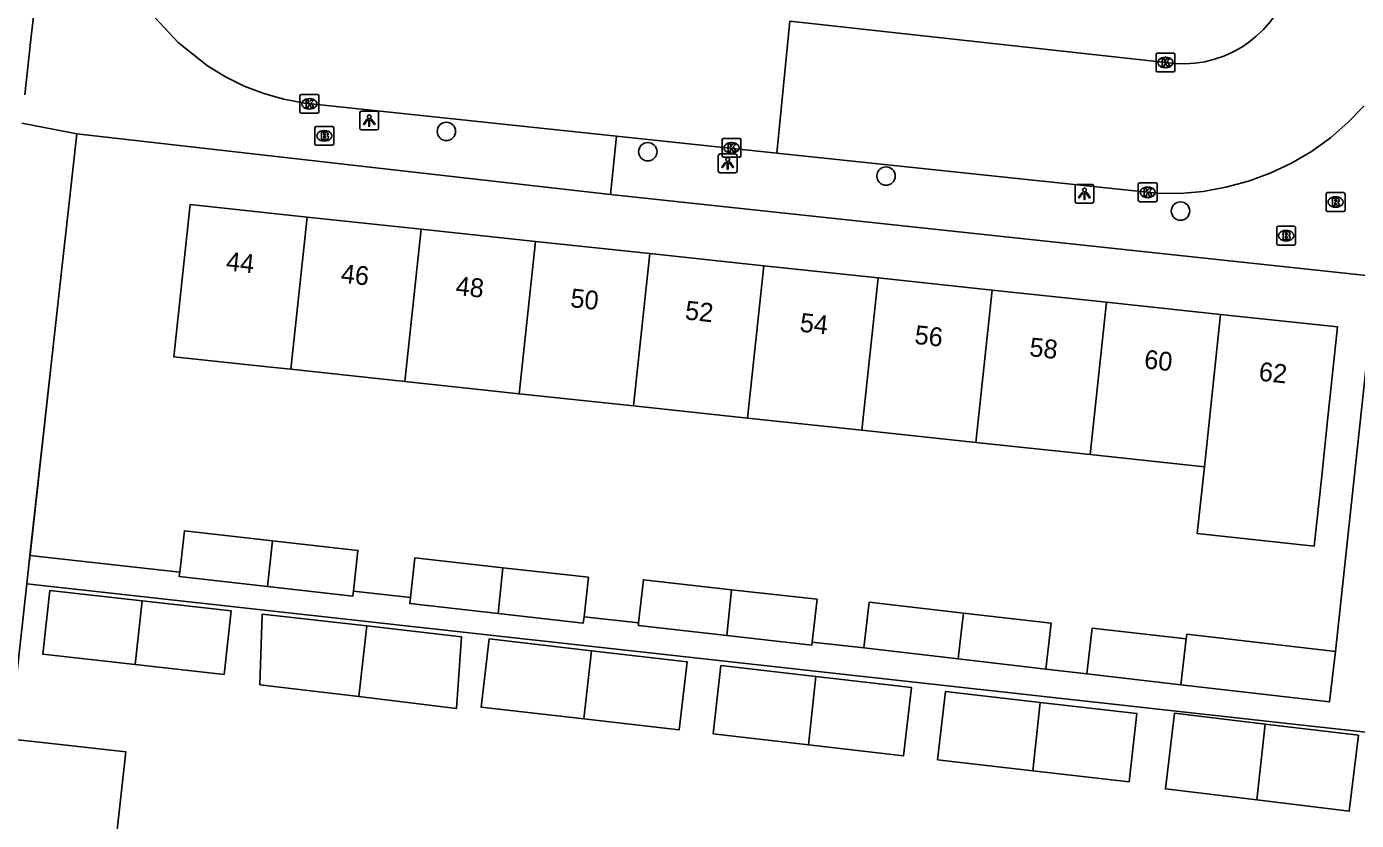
# Model space of a CAD drawing. Extents: x 162026 to 163499, y 387297 to 388169.
# Drawn here: x 162679.7 to 162750.4, y 387958.6 to 388000.8 of the extents above; entities that cross this region are included whole.
import ezdxf

# ---------------------------------------------------------------- set-up
doc = ezdxf.new("R2010")
doc.units = 0
for name, color, linetype in [('IMGEO_Boom', 7, 'Continuous'), ('IMGEO_Brandkraan', 7, 'Continuous'), ('IMGEO_Kolk', 7, 'Continuous'), ('IMGEO_Lichtpunt', 7, 'Continuous'), ('IMGEO_Muur', 7, 'Continuous'), ('IMGEO_Pand', 7, 'Continuous'), ('IMGEO_Pand_nummerreeks', 7, 'Continuous'), ('IMGEO_Rijbaan_lokaal_open', 7, 'Continuous'), ('IMGEO_Rioolput', 7, 'Continuous'), ('IMGEO_Voetpad_open', 7, 'Continuous')]:
    doc.layers.add(name, color=color, linetype=linetype)

msp = doc.modelspace()

# ---------------------------------------------------------------- linework, layer by layer
at = {"layer": 'IMGEO_Boom'}
for centre in [(162702.057, 387995.275), (162712.767, 387994.191), (162725.435, 387992.901), (162741.089, 387991.039)]:
    msp.add_circle(centre, 0.489, dxfattribs=at)
at = {"layer": 'IMGEO_Brandkraan'}
for p, q in [((162695.066, 387994.613), (162695.066, 387995.465)), ((162695.141, 387995.539), (162695.993, 387995.539)), ((162695.554, 387995.319), (162695.579, 387995.319)), ((162696.067, 387995.465), (162696.067, 387994.613)), ((162695.577, 387994.759), (162695.552, 387994.759)), ((162695.993, 387994.539), (162695.141, 387994.539)), ((162746.204, 387989.305), (162746.204, 387990.157)), ((162746.279, 387990.231), (162747.131, 387990.231)), ((162746.692, 387990.011), (162746.717, 387990.011)), ((162747.205, 387990.157), (162747.205, 387989.305)), ((162747.131, 387989.231), (162746.279, 387989.231)), ((162746.715, 387989.451), (162746.69, 387989.451))]:
    msp.add_line(p, q, dxfattribs=at)
for points in [[(162695.066, 387994.613), (162695.066, 387995.465)], [(162695.141, 387995.539), (162695.993, 387995.539)], [(162696.067, 387995.465), (162696.067, 387994.613)], [(162695.414, 387995.239), (162695.414, 387994.839), (162695.627, 387994.839)], [(162695.645, 387995.239), (162695.414, 387995.239)], [(162695.593, 387995.158), (162695.539, 387995.158), (162695.539, 387995.082)], [(162695.539, 387995.082), (162695.592, 387995.082)], [(162695.601, 387995.006), (162695.539, 387995.006), (162695.539, 387994.925)], [(162695.539, 387994.925), (162695.601, 387994.925)], [(162695.993, 387994.539), (162695.141, 387994.539)], [(162746.204, 387989.305), (162746.204, 387990.157)], [(162746.279, 387990.231), (162747.131, 387990.231)], [(162746.552, 387989.931), (162746.552, 387989.531), (162746.765, 387989.531)], [(162746.783, 387989.931), (162746.552, 387989.931)], [(162746.731, 387989.85), (162746.677, 387989.85), (162746.677, 387989.774)], [(162746.677, 387989.774), (162746.73, 387989.774)], [(162746.739, 387989.698), (162746.677, 387989.698), (162746.677, 387989.617)], [(162747.205, 387990.157), (162747.205, 387989.305)], [(162747.131, 387989.231), (162746.279, 387989.231)], [(162746.677, 387989.617), (162746.739, 387989.617)]]:
    msp.add_lwpolyline(points, dxfattribs=at)
for centre, radius, start, end in [((162695.143, 387995.463), 0.0765, 91.55205, 178.44795), ((162695.143, 387995.463), 0.0765, 91.55205, 178.44795), ((162695.991, 387995.463), 0.0765, 1.55205, 88.44795), ((162695.991, 387995.463), 0.0765, 1.55205, 88.44795), ((162695.143, 387994.615), 0.0765, 181.55205, 268.44795), ((162695.143, 387994.615), 0.0765, 181.55205, 268.44795), ((162695.594, 387995.12), 0.0379, 267.82845, 90.93552), ((162695.602, 387994.965), 0.0404, 269.87594, 90.50774), ((162695.633, 387995.09), 0.251, 268.66757, 293.53466), ((162695.649, 387995.094), 0.145, 59.4692, 91.53667), ((162695.674, 387995.141), 0.0922, 285.51372, 58.15012), ((162695.679, 387994.949), 0.105, 301.31148, 78.98903), ((162695.991, 387994.615), 0.0765, 271.55205, 358.44795), ((162695.991, 387994.615), 0.0765, 271.55205, 358.44795), ((162746.281, 387990.155), 0.0765, 91.55205, 178.44795), ((162746.281, 387990.155), 0.0765, 91.55205, 178.44795), ((162746.732, 387989.812), 0.0379, 267.82845, 90.93552), ((162746.74, 387989.657), 0.0404, 269.87594, 90.50774), ((162746.787, 387989.786), 0.145, 59.4692, 91.53667), ((162746.812, 387989.833), 0.0922, 285.51372, 58.15012), ((162746.817, 387989.641), 0.105, 301.31148, 78.98903), ((162747.129, 387990.155), 0.0765, 1.55205, 88.44795), ((162747.129, 387990.155), 0.0765, 1.55205, 88.44795), ((162746.281, 387989.307), 0.0765, 181.55205, 268.44795), ((162746.281, 387989.307), 0.0765, 181.55205, 268.44795), ((162746.771, 387989.782), 0.251, 268.66757, 293.53466), ((162747.129, 387989.307), 0.0765, 271.55205, 358.44795), ((162747.129, 387989.307), 0.0765, 271.55205, 358.44795)]:
    msp.add_arc(centre, radius, start, end, dxfattribs=at)
for centre, major_axis, ratio, start_param, end_param in [((162695.553, 387995.039), (-0.387, 0.002), 0.722429, 4.712389, 7.853982), ((162695.578, 387995.039), (-0.39, 0.002), 0.717154, 1.570796, 4.712389), ((162746.691, 387989.731), (-0.387, 0.002), 0.722429, 4.712389, 7.853982), ((162746.716, 387989.731), (-0.39, 0.002), 0.717154, 1.570796, 4.712389)]:
    msp.add_ellipse(centre, major_axis=major_axis, ratio=ratio, start_param=start_param, end_param=end_param, dxfattribs=at)
at = {"layer": 'IMGEO_Kolk'}
for p, q in [((162739.788, 387998.513), (162739.788, 387999.365)), ((162739.863, 387999.439), (162740.715, 387999.439)), ((162740.276, 387999.219), (162740.301, 387999.219)), ((162740.789, 387999.365), (162740.789, 387998.513)), ((162740.715, 387998.439), (162739.863, 387998.439)), ((162740.299, 387998.659), (162740.274, 387998.659)), ((162694.273, 387996.316), (162694.273, 387997.168)), ((162694.348, 387997.242), (162695.2, 387997.242)), ((162694.761, 387997.022), (162694.786, 387997.022)), ((162695.274, 387997.168), (162695.274, 387996.316)), ((162695.2, 387996.242), (162694.348, 387996.242)), ((162694.784, 387996.462), (162694.759, 387996.462)), ((162716.719, 387993.979), (162716.719, 387994.831)), ((162716.794, 387994.905), (162717.646, 387994.905)), ((162717.207, 387994.685), (162717.232, 387994.685)), ((162717.72, 387994.831), (162717.72, 387993.979)), ((162717.646, 387993.905), (162716.794, 387993.905)), ((162717.23, 387994.125), (162717.205, 387994.125)), ((162738.844, 387991.611), (162738.844, 387992.463)), ((162738.919, 387992.537), (162739.771, 387992.537)), ((162739.845, 387992.463), (162739.845, 387991.611)), ((162739.355, 387991.757), (162739.33, 387991.757)), ((162739.332, 387992.317), (162739.357, 387992.317)), ((162739.771, 387991.537), (162738.919, 387991.537))]:
    msp.add_line(p, q, dxfattribs=at)
for points in [[(162739.788, 387998.513), (162739.788, 387999.365)], [(162739.863, 387999.439), (162740.715, 387999.439)], [(162740.109, 387999.139), (162740.232, 387999.139), (162740.232, 387998.988), (162740.362, 387999.139), (162740.526, 387999.139), (162740.38, 387998.988), (162740.533, 387998.739), (162740.381, 387998.739), (162740.296, 387998.903), (162740.232, 387998.836), (162740.232, 387998.739), (162740.109, 387998.739), (162740.109, 387999.139)], [(162740.789, 387999.365), (162740.789, 387998.513)], [(162740.715, 387998.439), (162739.863, 387998.439)], [(162694.273, 387996.316), (162694.273, 387997.168)], [(162694.348, 387997.242), (162695.2, 387997.242)], [(162694.594, 387996.942), (162694.717, 387996.942), (162694.717, 387996.791), (162694.847, 387996.942), (162695.011, 387996.942), (162694.865, 387996.791), (162695.018, 387996.542), (162694.866, 387996.542), (162694.781, 387996.706), (162694.717, 387996.639), (162694.717, 387996.542), (162694.594, 387996.542), (162694.594, 387996.942)], [(162695.274, 387997.168), (162695.274, 387996.316)], [(162695.2, 387996.242), (162694.348, 387996.242)], [(162716.719, 387993.979), (162716.719, 387994.831)], [(162716.794, 387994.905), (162717.646, 387994.905)], [(162717.04, 387994.605), (162717.163, 387994.605), (162717.163, 387994.454), (162717.293, 387994.605), (162717.457, 387994.605), (162717.311, 387994.454), (162717.464, 387994.205), (162717.312, 387994.205), (162717.227, 387994.369), (162717.163, 387994.302), (162717.163, 387994.205), (162717.04, 387994.205), (162717.04, 387994.605)], [(162717.72, 387994.831), (162717.72, 387993.979)], [(162717.646, 387993.905), (162716.794, 387993.905)], [(162738.844, 387991.611), (162738.844, 387992.463)], [(162738.919, 387992.537), (162739.771, 387992.537)], [(162739.845, 387992.463), (162739.845, 387991.611)], [(162739.165, 387992.237), (162739.288, 387992.237), (162739.288, 387992.086), (162739.418, 387992.237), (162739.582, 387992.237), (162739.436, 387992.086), (162739.589, 387991.837), (162739.437, 387991.837), (162739.352, 387992.001), (162739.288, 387991.934), (162739.288, 387991.837), (162739.165, 387991.837), (162739.165, 387992.237)], [(162739.771, 387991.537), (162738.919, 387991.537)]]:
    msp.add_lwpolyline(points, dxfattribs=at)
for centre, start, end in [((162739.865, 387999.363), 91.55205, 178.44795), ((162739.865, 387999.363), 91.55205, 178.44795), ((162740.713, 387999.363), 1.55205, 88.44795), ((162740.713, 387999.363), 1.55205, 88.44795), ((162739.865, 387998.515), 181.55205, 268.44795), ((162739.865, 387998.515), 181.55205, 268.44795), ((162740.713, 387998.515), 271.55205, 358.44795), ((162740.713, 387998.515), 271.55205, 358.44795), ((162694.35, 387997.166), 91.55205, 178.44795), ((162694.35, 387997.166), 91.55205, 178.44795), ((162695.198, 387997.166), 1.55205, 88.44795), ((162695.198, 387997.166), 1.55205, 88.44795), ((162694.35, 387996.318), 181.55205, 268.44795), ((162694.35, 387996.318), 181.55205, 268.44795), ((162695.198, 387996.318), 271.55205, 358.44795), ((162695.198, 387996.318), 271.55205, 358.44795), ((162716.796, 387994.829), 91.55205, 178.44795), ((162716.796, 387994.829), 91.55205, 178.44795), ((162717.644, 387994.829), 1.55205, 88.44795), ((162717.644, 387994.829), 1.55205, 88.44795), ((162716.796, 387993.981), 181.55205, 268.44795), ((162716.796, 387993.981), 181.55205, 268.44795), ((162717.644, 387993.981), 271.55205, 358.44795), ((162717.644, 387993.981), 271.55205, 358.44795), ((162738.921, 387992.461), 91.55205, 178.44795), ((162738.921, 387992.461), 91.55205, 178.44795), ((162739.769, 387992.461), 1.55205, 88.44795), ((162739.769, 387992.461), 1.55205, 88.44795), ((162738.921, 387991.613), 181.55205, 268.44795), ((162738.921, 387991.613), 181.55205, 268.44795), ((162739.769, 387991.613), 271.55205, 358.44795), ((162739.769, 387991.613), 271.55205, 358.44795)]:
    msp.add_arc(centre, 0.0765, start, end, dxfattribs=at)
for centre, major_axis, ratio, start_param, end_param in [((162740.275, 387998.939), (-0.387, 0.002), 0.722429, 4.712389, 7.853982), ((162740.3, 387998.939), (-0.39, 0.002), 0.717154, 1.570796, 4.712389), ((162694.76, 387996.742), (-0.387, 0.002), 0.722429, 4.712389, 7.853982), ((162694.785, 387996.742), (-0.39, 0.002), 0.717154, 1.570796, 4.712389), ((162717.206, 387994.405), (-0.387, 0.002), 0.722429, 4.712389, 7.853982), ((162717.231, 387994.405), (-0.39, 0.002), 0.717154, 1.570796, 4.712389), ((162739.331, 387992.037), (-0.387, 0.002), 0.722429, 4.712389, 7.853982), ((162739.356, 387992.037), (-0.39, 0.002), 0.717154, 1.570796, 4.712389)]:
    msp.add_ellipse(centre, major_axis=major_axis, ratio=ratio, start_param=start_param, end_param=end_param, dxfattribs=at)
at = {"layer": 'IMGEO_Lichtpunt'}
for p, q in [((162697.455, 387996.257), (162697.455, 387995.45)), ((162697.455, 387996.257), (162697.455, 387995.45)), ((162698.357, 387996.352), (162697.549, 387996.352)), ((162698.357, 387996.352), (162697.549, 387996.352)), ((162698.451, 387995.45), (162698.451, 387996.257)), ((162698.451, 387995.45), (162698.451, 387996.257)), ((162697.549, 387995.356), (162698.357, 387995.356)), ((162697.549, 387995.356), (162698.357, 387995.356)), ((162716.515, 387993.979), (162716.515, 387993.172)), ((162716.515, 387993.979), (162716.515, 387993.172)), ((162717.417, 387994.074), (162716.609, 387994.074)), ((162717.417, 387994.074), (162716.609, 387994.074)), ((162717.511, 387993.172), (162717.511, 387993.979)), ((162717.511, 387993.172), (162717.511, 387993.979)), ((162716.609, 387993.078), (162717.417, 387993.078)), ((162716.609, 387993.078), (162717.417, 387993.078)), ((162736.385, 387992.455), (162735.577, 387992.455)), ((162736.385, 387992.455), (162735.577, 387992.455)), ((162735.483, 387992.36), (162735.483, 387991.553)), ((162735.483, 387992.36), (162735.483, 387991.553)), ((162736.479, 387991.553), (162736.479, 387992.36)), ((162736.479, 387991.553), (162736.479, 387992.36)), ((162735.577, 387991.459), (162736.385, 387991.459)), ((162735.577, 387991.459), (162736.385, 387991.459))]:
    msp.add_line(p, q, dxfattribs=at)
for points in [[(162697.829, 387995.921), (162697.868, 387995.893), (162697.68, 387995.631), (162697.642, 387995.658), (162697.829, 387995.921)], [(162697.931, 387995.873), (162697.978, 387995.873), (162697.978, 387995.551), (162697.931, 387995.551), (162697.931, 387995.873)], [(162698.041, 387995.893), (162698.079, 387995.92), (162698.266, 387995.658), (162698.227, 387995.63), (162698.041, 387995.893)], [(162716.889, 387993.643), (162716.928, 387993.615), (162716.74, 387993.353), (162716.702, 387993.38), (162716.889, 387993.643)], [(162716.991, 387993.595), (162717.038, 387993.595), (162717.038, 387993.273), (162716.991, 387993.273), (162716.991, 387993.595)], [(162717.101, 387993.615), (162717.139, 387993.642), (162717.326, 387993.38), (162717.287, 387993.352), (162717.101, 387993.615)], [(162735.857, 387992.024), (162735.896, 387991.996), (162735.708, 387991.734), (162735.67, 387991.761), (162735.857, 387992.024)], [(162735.959, 387991.976), (162736.006, 387991.976), (162736.006, 387991.654), (162735.959, 387991.654), (162735.959, 387991.976)], [(162736.069, 387991.996), (162736.107, 387992.023), (162736.294, 387991.761), (162736.255, 387991.733), (162736.069, 387991.996)]]:
    msp.add_lwpolyline(points, dxfattribs=at)
for centre in [(162697.954, 387996.055), (162717.014, 387993.777), (162735.982, 387992.158)]:
    msp.add_circle(centre, 0.0994, dxfattribs=at)
for centre, start, end in [((162697.549, 387996.257), 90, 180), ((162697.549, 387996.257), 90, 180), ((162698.357, 387996.257), 0, 90), ((162698.357, 387996.257), 0, 90), ((162697.549, 387995.45), 180, 270), ((162697.549, 387995.45), 180, 270), ((162698.357, 387995.45), 270, 0), ((162698.357, 387995.45), 270, 360), ((162716.609, 387993.979), 90, 180), ((162716.609, 387993.979), 90, 180), ((162717.417, 387993.979), 0, 90), ((162717.417, 387993.979), 0, 90), ((162716.609, 387993.172), 180, 270), ((162716.609, 387993.172), 180, 270), ((162717.417, 387993.172), 270, 0), ((162717.417, 387993.172), 270, 360), ((162735.577, 387992.36), 90, 180), ((162735.577, 387992.36), 90, 180), ((162736.385, 387992.36), 0, 90), ((162736.385, 387992.36), 0, 90), ((162735.577, 387991.553), 180, 270), ((162735.577, 387991.553), 180, 270), ((162736.385, 387991.553), 270, 0), ((162736.385, 387991.553), 270, 360)]:
    msp.add_arc(centre, 0.0946, start, end, dxfattribs=at)
at = {"layer": 'IMGEO_Muur'}
msp.add_lwpolyline([(162679.886, 387972.447), (162681.167, 387983.999)], dxfattribs=at)
at = {"layer": 'IMGEO_Pand'}
for points in [[(162680.185, 388002.155), (162679.952, 388000), (162679.651, 387997.214)], [(162694.65, 387990.722), (162688.43, 387991.386), (162687.566, 387983.289), (162692.538, 387982.759), (162693.785, 387982.626)], [(162693.785, 387982.626), (162694.65, 387990.722)], [(162694.65, 387990.722), (162700.722, 387990.074)], [(162699.857, 387981.978), (162700.722, 387990.074)], [(162700.722, 387990.074), (162706.793, 387989.427)], [(162706.793, 387989.427), (162705.928, 387981.33)], [(162706.793, 387989.427), (162712.866, 387988.779)], [(162712, 387980.682), (162712.866, 387988.779)], [(162712.866, 387988.779), (162718.937, 387988.131)], [(162718.071, 387980.034), (162718.937, 387988.131)], [(162718.937, 387988.131), (162725.009, 387987.483)], [(162725.009, 387987.483), (162724.144, 387979.386)], [(162725.009, 387987.483), (162731.08, 387986.835)], [(162730.215, 387978.739), (162731.08, 387986.835)], [(162731.08, 387986.835), (162737.151, 387986.188)], [(162737.151, 387986.188), (162736.286, 387978.091)], [(162743.223, 387985.54), (162737.151, 387986.188)], [(162742.358, 387977.443), (162741.979, 387973.894), (162748.2, 387973.23), (162748.579, 387976.779), (162748.913, 387979.905), (162749.443, 387984.876), (162743.223, 387985.54)], [(162743.223, 387985.54), (162742.358, 387977.443)], [(162699.857, 387981.978), (162693.785, 387982.626)], [(162705.928, 387981.33), (162699.857, 387981.978)], [(162712, 387980.682), (162705.928, 387981.33)], [(162718.071, 387980.034), (162712, 387980.682)], [(162724.144, 387979.386), (162718.071, 387980.034)], [(162730.215, 387978.739), (162724.144, 387979.386)], [(162736.286, 387978.091), (162730.215, 387978.739)], [(162736.286, 387978.091), (162742.358, 387977.443)], [(162692.811, 387973.51), (162688.125, 387974.037), (162687.879, 387971.845)], [(162692.811, 387973.51), (162692.551, 387971.074)], [(162697.111, 387970.821), (162697.356, 387972.999), (162692.811, 387973.51)], [(162705.067, 387972.078), (162700.381, 387972.605), (162700.143, 387970.485)], [(162705.067, 387972.078), (162704.807, 387969.642)], [(162709.375, 387969.461), (162709.612, 387971.567), (162705.067, 387972.078)], [(162687.879, 387971.845), (162687.852, 387971.603), (162692.551, 387971.074)], [(162717.223, 387970.908), (162712.537, 387971.435), (162712.279, 387969.139)], [(162685.515, 387966.933), (162680.597, 387967.486), (162680.977, 387970.865), (162685.887, 387970.313)], [(162692.551, 387971.074), (162697.082, 387970.564), (162697.111, 387970.821)], [(162716.962, 387968.472), (162717.223, 387970.908)], [(162721.511, 387968.115), (162721.768, 387970.397), (162717.223, 387970.908)], [(162685.887, 387970.313), (162690.615, 387969.782), (162690.236, 387966.402), (162685.515, 387966.933)], [(162685.515, 387966.933), (162685.887, 387970.313)], [(162700.143, 387970.485), (162700.108, 387970.171), (162704.807, 387969.642)], [(162724.257, 387967.811), (162724.539, 387970.243), (162729.546, 387969.663)], [(162697.411, 387965.22), (162692.141, 387965.852), (162692.271, 387969.613), (162697.822, 387968.978)], [(162704.807, 387969.642), (162709.338, 387969.132), (162709.375, 387969.461)], [(162712.279, 387969.139), (162712.264, 387969.001), (162716.962, 387968.472)], [(162729.546, 387969.663), (162729.424, 387968.617), (162729.263, 387967.231)], [(162733.932, 387966.689), (162734.214, 387969.122), (162729.546, 387969.663)], [(162697.822, 387968.978), (162702.861, 387968.402), (162702.602, 387964.598), (162697.411, 387965.22)], [(162697.822, 387968.978), (162697.411, 387965.22)], [(162716.962, 387968.472), (162721.494, 387967.962), (162721.511, 387968.115)], [(162741.395, 387968.288), (162736.4, 387968.868), (162736.117, 387966.436)], [(162749.323, 387967.624), (162741.424, 387968.54), (162741.395, 387968.288)], [(162709.368, 387964.038), (162703.906, 387964.668), (162704.325, 387968.293), (162709.765, 387967.665)], [(162729.263, 387967.231), (162724.257, 387967.811)], [(162741.395, 387968.288), (162741.113, 387965.856)], [(162709.765, 387967.665), (162709.368, 387964.038)], [(162709.368, 387964.038), (162714.434, 387963.453), (162714.853, 387967.079), (162709.765, 387967.665)], [(162729.263, 387967.231), (162733.932, 387966.689)], [(162741.113, 387965.856), (162749.012, 387964.94), (162749.323, 387967.624)], [(162721.701, 387966.288), (162716.655, 387966.871), (162716.237, 387963.245), (162721.304, 387962.661)], [(162736.117, 387966.436), (162741.113, 387965.856)], [(162721.304, 387962.661), (162721.701, 387966.288)], [(162721.304, 387962.661), (162726.37, 387962.076), (162726.789, 387965.701), (162721.701, 387966.288)], [(162733.636, 387964.911), (162728.59, 387965.494), (162728.171, 387961.868), (162733.238, 387961.284)], [(162733.238, 387961.284), (162733.636, 387964.911)], [(162733.636, 387964.911), (162738.771, 387964.319), (162738.352, 387960.694), (162733.238, 387961.284)], [(162745.597, 387963.764), (162740.778, 387964.347), (162740.29, 387960.318), (162745.155, 387959.729)], [(162745.155, 387959.729), (162745.597, 387963.764)], [(162745.597, 387963.764), (162750.552, 387963.164), (162750.065, 387959.135), (162745.155, 387959.729)], [(162684.551, 387958.146), (162685.006, 387962.292), (162681.041, 387962.727), (162676.846, 387963.188)]]:
    msp.add_lwpolyline(points, dxfattribs=at)
at = {"layer": 'IMGEO_Rijbaan_lokaal_open'}
for points in [[(162693.094, 388089.517), (162684.159, 388006.341), (162684.447, 388005.278), (162684.829, 388004.245), (162685.302, 388003.25), (162685.861, 388002.301), (162686.503, 388001.406), (162686.561, 388001.333), (162687.793, 388000), (162689.363, 387998.753), (162690.314, 387998.176), (162691.313, 387997.687), (162692.352, 387997.289), (162693.422, 387996.985), (162694.516, 387996.778), (162695.358, 387996.686), (162711.103, 387995.021)], [(162720.319, 388001.136), (162730.638, 388000), (162740.794, 387998.882), (162741.325, 387998.868), (162741.855, 387998.902), (162742.38, 387998.982), (162742.895, 387999.11), (162743.398, 387999.283), (162743.882, 387999.5), (162744.346, 387999.759), (162744.704, 388000), (162745.12, 388000.331), (162745.504, 388000.697), (162745.855, 388001.097), (162746.168, 388001.526), (162746.442, 388001.982), (162746.673, 388002.46), (162746.862, 388002.957), (162747.005, 388003.468), (162747.102, 388003.991), (162747.13, 388004.231), (162755.001, 388075.613), (162755.811, 388082.952), (162756.053, 388085.148)], [(162720.319, 388001.136), (162719.635, 387994.119)], [(162719.635, 387994.119), (162739.816, 387991.986), (162741.054, 387991.981), (162742.288, 387992.086), (162743.507, 387992.301), (162744.703, 387992.625), (162745.864, 387993.053), (162746.983, 387993.584), (162748.05, 387994.213), (162749.056, 387994.934), (162749.994, 387995.743), (162750.856, 387996.632)], [(162719.635, 387994.119), (162711.103, 387995.021)]]:
    msp.add_lwpolyline(points, dxfattribs=at)
at = {"layer": 'IMGEO_Rioolput'}
for p, q in [((162748.835, 387991.093), (162748.835, 387991.945)), ((162748.91, 387992.019), (162749.762, 387992.019)), ((162749.323, 387991.799), (162749.348, 387991.799)), ((162749.836, 387991.945), (162749.836, 387991.093)), ((162749.346, 387991.239), (162749.321, 387991.239)), ((162749.762, 387991.019), (162748.91, 387991.019))]:
    msp.add_line(p, q, dxfattribs=at)
for points in [[(162748.835, 387991.093), (162748.835, 387991.945)], [(162748.91, 387992.019), (162749.762, 387992.019)], [(162749.836, 387991.945), (162749.836, 387991.093)], [(162749.424, 387991.717), (162749.172, 387991.719), (162749.172, 387991.319)], [(162749.172, 387991.319), (162749.296, 387991.319), (162749.296, 387991.481), (162749.307, 387991.481)], [(162749.35, 387991.638), (162749.296, 387991.638), (162749.296, 387991.557)], [(162749.296, 387991.557), (162749.348, 387991.557)], [(162749.354, 387991.452), (162749.425, 387991.319), (162749.565, 387991.319), (162749.5, 387991.445)], [(162749.762, 387991.019), (162748.91, 387991.019)]]:
    msp.add_lwpolyline(points, dxfattribs=at)
for centre, radius, start, end in [((162748.912, 387991.943), 0.0765, 91.55205, 178.44795), ((162748.912, 387991.943), 0.0765, 91.55205, 178.44795), ((162749.76, 387991.943), 0.0765, 1.55205, 88.44795), ((162749.76, 387991.943), 0.0765, 1.55205, 88.44795), ((162748.912, 387991.095), 0.0765, 181.55205, 268.44795), ((162748.912, 387991.095), 0.0765, 181.55205, 268.44795), ((162749.306, 387991.428), 0.0533, 26.02933, 88.69889), ((162749.332, 387991.746), 0.19, 274.7715, 282.96867), ((162749.356, 387991.542), 0.0964, 77.00612, 93.18647), ((162749.37, 387991.599), 0.0378, 276.66336, 79.67722), ((162749.423, 387991.607), 0.109, 350.36119, 89.41601), ((162749.421, 387991.607), 0.112, 277.58423, 350.98172), ((162749.405, 387991.392), 0.108, 29.51342, 73.79051), ((162749.76, 387991.095), 0.0765, 271.55205, 358.44795), ((162749.76, 387991.095), 0.0765, 271.55205, 358.44795)]:
    msp.add_arc(centre, radius, start, end, dxfattribs=at)
for centre, major_axis, ratio, start_param, end_param in [((162749.322, 387991.519), (-0.387, 0.002), 0.722429, 4.712389, 7.853982), ((162749.347, 387991.519), (-0.39, 0.002), 0.717154, 1.570796, 4.712389)]:
    msp.add_ellipse(centre, major_axis=major_axis, ratio=ratio, start_param=start_param, end_param=end_param, dxfattribs=at)
at = {"layer": 'IMGEO_Voetpad_open'}
for points in [[(162682.406, 387995.149), (162679.478, 387995.706)], [(162679.917, 387972.727), (162681.167, 387983.999), (162682.406, 387995.149)], [(162710.775, 387991.923), (162682.406, 387995.149)], [(162711.103, 387995.021), (162710.775, 387991.923)], [(162710.775, 387991.923), (162751.48, 387987.565)], [(162749.323, 387967.624), (162751.48, 387987.565)], [(162679.75, 387971.22), (162679.917, 387972.727)], [(162679.917, 387972.727), (162687.879, 387971.845)], [(162676.846, 387963.188), (162677.088, 387965.396), (162677.505, 387965.343), (162679.179, 387966.073), (162679.75, 387971.22)], [(162679.75, 387971.22), (162751.58, 387963.255), (162750.383, 387950.919)], [(162697.111, 387970.821), (162700.143, 387970.485)], [(162709.375, 387969.461), (162712.279, 387969.139)], [(162721.511, 387968.115), (162724.257, 387967.811)], [(162733.932, 387966.689), (162736.117, 387966.436)]]:
    msp.add_lwpolyline(points, dxfattribs=at)

# ---------------------------------------------------------------- texts
at = {"layer": 'IMGEO_Pand_nummerreeks'}
for s, rotation, p in [('44', 353.90966, (162690.311, 387987.887)), ('46', 353.90966, (162696.412, 387987.236)), ('48', 353.90966, (162702.517, 387986.584)), ('50', 353.90966, (162708.618, 387985.933)), ('52', 353.90966, (162714.713, 387985.283)), ('54', 353.90966, (162720.817, 387984.632)), ('56', 353.90966, (162726.919, 387983.981)), ('58', 353.90966, (162733.023, 387983.329)), ('60', 353.90966, (162739.124, 387982.678)), ('62', 353.90946, (162745.219, 387982.028))]:
    msp.add_text(s, height=1, rotation=rotation, dxfattribs=at).set_placement(p)

doc.saveas('drawing.dxf')
